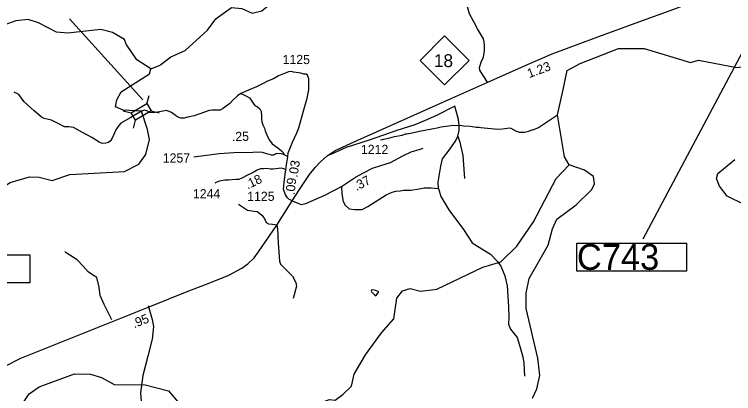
# Model space of a CAD drawing. Extents: x 1248224 to 1454986, y 825081 to 985870.
# Drawn here: x 1318874 to 1328657, y 840892 to 846055 of the extents above; entities that cross this region are included whole.
import ezdxf

# ---------------------------------------------------------------- set-up
doc = ezdxf.new("R2010")
doc.units = 0
for name, color, linetype in [('Exist Hydrographic Creek Single Shore', 7, 'Continuous'), ('Exist Hydrographic Misc Water Feature', 7, 'Continuous'), ('Exist Road Non-System Type 51', 7, 'Continuous'), ('Exist Road Primary NC Attributed', 7, 'Continuous'), ('Exist Road Primary NC Mileage Hundredths English Label', 7, 'Continuous'), ('Exist Road Primary NC Shield CELL', 7, 'Continuous'), ('Exist Road Primary NC Shield Number Label', 7, 'Continuous'), ('Exist Road Primary NC Structure Culvert Number Label', 7, 'Continuous'), ('Exist Road Secondary Mileage Hundredths English Label', 7, 'Continuous'), ('Exist Road Secondary Structure Standard Bridge CELL', 7, 'Continuous'), ('Exist Road Secondary Structure Standard Bridge Number Label', 7, 'Continuous'), ('Exist Road Secondary Type 41 Attributed', 7, 'Continuous'), ('Exist Road Secondary Type 51 Attributed', 7, 'Continuous'), ('Exist Road Secondary Type 51 Number Label', 7, 'Continuous')]:
    doc.layers.add(name, color=color, linetype=linetype)

msp = doc.modelspace()

# ---------------------------------------------------------------- linework, layer by layer
at = {"layer": 'Exist Hydrographic Creek Single Shore'}
for points in [[(1321650, 846021.1), (1321825, 846147.6), (1321967, 846134.9), (1322107, 846073), (1322241, 846103.1), (1322471, 846298.8), (1322600, 846463.6), (1323059, 846851.6), (1323209.1, 846935.9), (1323262, 846955.8), (1323348, 847088.7), (1323593.1, 847225), (1323613, 847372.3), (1323664, 847413.9), (1323906.1, 847409.1), (1323991.1, 847489.4), (1324053, 847629.3)], [(1320730, 845312.8), (1320541, 845434.8), (1320396, 845647.8), (1320373, 845713.9), (1320207.9, 845809.2), (1320051, 845848.4), (1319598.9, 845798.4), (1319448.9, 845811.2), (1319202, 845941), (1319062, 845986.5), (1318894, 845966.9), (1318717.9, 845904.7)], [(1320730, 845312.8), (1320857, 845362.8), (1320867.6, 845371)], [(1320602, 844737), (1320355.2, 844750.3), (1320251.3, 844796.8), (1320265.5, 844891.6), (1320328.6, 845002.1), (1320712, 845247.6), (1320730, 845312.8)], [(1318280.7, 843431.7), (1318412, 843501.3), (1318818, 843765.7), (1319078, 843842.5), (1319212, 843839.8), (1319386, 843793.6), (1319629, 843874.1), (1320373, 843915), (1320567, 844016.1), (1320661, 844148.8), (1320713.8, 844349.8), (1320686.9, 844487.2), (1320602, 844737)]]:
    msp.add_lwpolyline(points, dxfattribs=at)
at = {"layer": 'Exist Hydrographic Misc Water Feature'}
for points in [[(1320867.6, 845371), (1321001, 845474.8), (1321195, 845562.8), (1321501, 845839), (1321613, 845994.3), (1321650, 846021.1)], [(1326420.1, 844006.8), (1326356.1, 844116.5), (1326261.6, 844688.2), (1326335.1, 845009.8), (1326392.1, 845291), (1326569.1, 845386), (1327091.1, 845592.1), (1327441.1, 845591.6), (1328070.2, 845401.7), (1328180.2, 845432.4), (1328702.1, 845329.9), (1329096.1, 845387.7), (1329289.1, 845456), (1329406.2, 845447.1)], [(1323852.3, 844345.5), (1323980.9, 844372.5), (1324045.3, 844390.9), (1324149.9, 844412.5), (1324198.2, 844427.4), (1324214.2, 844427), (1324286.5, 844441.3), (1324383, 844463), (1324551.8, 844495.1), (1324575.9, 844502.5), (1324624.1, 844509.4), (1324680.4, 844524.1), (1324848.9, 844546.1), (1324960.9, 844541.5), (1324984.7, 844536.9), (1325074.6, 844530.8), (1325156.4, 844520.9), (1325194.3, 844520), (1325216.2, 844515.5), (1325447.7, 844494.1), (1325511.8, 844496.5), (1325576.1, 844507.1), (1325608.1, 844508.3), (1325628, 844503.8), (1325699.1, 844464.2), (1325707.1, 844464), (1325738.8, 844451.2), (1325778.8, 844450.3), (1325810.9, 844453.5), (1325867.2, 844464.3), (1325931.7, 844486.7), (1325939.7, 844486.6), (1326004.4, 844517), (1326261.6, 844688.2)], [(1328801.2, 843466.6), (1328570.2, 843579.6), (1328465.2, 843716.3), (1328425.1, 843818.9), (1328444.2, 843890.7), (1328673.1, 844079.8)], [(1322287.1, 840209.7), (1322315.2, 840324), (1322562.2, 840562), (1322824.1, 840694.6), (1323159.4, 840811.6), (1323235.1, 840804.5), (1323342.2, 840881.9), (1323459.3, 840994.9), (1323494.4, 841158), (1323650.2, 841419.9), (1323865.2, 841720.9), (1324037.1, 841911.1), (1324077.1, 842192.6), (1324154.1, 842289.5), (1324255.1, 842323.7), (1324396.1, 842284.8), (1324621.1, 842313), (1325245.2, 842615.6), (1325489.2, 842686.2), (1325710.1, 842898.4), (1325935.2, 843232), (1326241.1, 843820.1), (1326420.1, 844006.8)], [(1325921.2, 840832.6), (1325982.1, 840956.2), (1326020.1, 841139.2), (1325992.2, 841372.8), (1325833.1, 842052.3), (1325837.1, 842259.1), (1325875.2, 842458.5), (1326136.1, 842912.9), (1326191.2, 843135), (1326253.1, 843268.3), (1326516.2, 843463.3), (1326729.1, 843672.4), (1326764.1, 843747.2), (1326750.1, 843849.2), (1326627.1, 843933.8), (1326420.1, 844006.8)], [(1323789.3, 842225.2), (1323808.8, 842244.9), (1323817.1, 842260.7), (1323825.3, 842268.5), (1323827.4, 842276.4), (1323823.6, 842282.5), (1323797.8, 842293.1), (1323770, 842301.8), (1323738.1, 842306.5), (1323730, 842300.7), (1323727.7, 842286.8), (1323729.5, 842278.8), (1323776.5, 842231.6), (1323789.3, 842225.2)], [(1318714, 840350.4), (1319076.1, 840891.4), (1319212, 840987.1), (1319691, 841161.3), (1319908.1, 841156.9), (1320057, 841111.3), (1320230.1, 841015.8), (1320655.1, 841013.9), (1320970.1, 840932.1), (1321205.1, 840651.6), (1321500.1, 840392.9), (1321837.1, 840192.5), (1322019.1, 840146.1), (1322161.1, 840153.1), (1322287.1, 840209.7)]]:
    msp.add_lwpolyline(points, dxfattribs=at)
at = {"layer": 'Exist Road Non-System Type 51'}
msp.add_line((1321660, 843783.4), (1321598.4, 843756.5), dxfattribs=at)
for points in [[(1325307.9, 845132.7), (1325220.2, 845271.2), (1325204.1, 845296.6), (1325201.8, 845333.5), (1325224.8, 845405.1), (1325254.8, 845472), (1325268.7, 845562.1), (1325268.7, 845626.7), (1325261.7, 845679.8), (1325254.8, 845723.7), (1325171.8, 845857.6), (1325121, 845954.6), (1325063.3, 846063.1), (1325038, 846157.7), (1324954.9, 846409.4), (1324901.9, 846510.9), (1324851.1, 846568.7), (1324779.6, 846598.7), (1324761.1, 846628.7), (1324754.2, 846658.7), (1324768, 846741.8), (1324788.8, 846887.3), (1324802.7, 847035)], [(1321954.1, 844976.9), (1321994.4, 844958.4), (1322038.4, 844935.4), (1322072.9, 844918.1), (1322095.9, 844887.4), (1322122.7, 844847.2), (1322145.7, 844816.5), (1322180.2, 844797.3), (1322212.8, 844770.5), (1322230, 844732.1), (1322235.8, 844674.6), (1322235.8, 844632.4), (1322241.5, 844590.2), (1322254.9, 844551.9), (1322276, 844505.9), (1322283.7, 844467.5), (1322317.3, 844393.9), (1322346, 844340.2), (1322382.4, 844292.2), (1322459, 844238.6), (1322506.9, 844198.3), (1322528, 844175.3), (1322543.9, 844143)], [(1324866.5, 844806.6), (1324617.3, 844678.3), (1324463.3, 844608.9), (1324322.1, 844549.8), (1324075.6, 844472.7), (1323699.2, 844341.8), (1323388.5, 844244.2), (1323153.5, 844138.2)], [(1324905.5, 844396.7), (1324923, 844472.6), (1324923, 844544.6), (1324915.3, 844621.6), (1324902.5, 844675.6), (1324866.5, 844806.6)], [(1324643.6, 843682.3), (1324638.4, 843769.7), (1324674.4, 843990.7), (1324697.5, 844088.3), (1324771.9, 844188.5), (1324872.1, 844329.9), (1324905.5, 844396.7)], [(1324905.5, 844396.7), (1324933.7, 844317), (1324972.2, 844134.6), (1324997.9, 843818.5)], [(1323321.2, 843710.8), (1323328.9, 843613), (1323344.3, 843507.6), (1323372.6, 843456.2), (1323426.5, 843407.4), (1323503.5, 843397.1), (1323603.7, 843399.7), (1323680.7, 843440.8), (1323929.8, 843600.1), (1324011.9, 843633.5), (1324063.3, 843648.9), (1324122.3, 843651.5), (1324166, 843661.8), (1324266.1, 843661.8), (1324381.7, 843679.8), (1324448.4, 843695.2), (1324540.8, 843695.2), (1324594.8, 843687.5), (1324643.6, 843682.3)], [(1324643.6, 843682.3), (1324674.4, 843577), (1324784.8, 843394.6), (1324982.5, 843124.8), (1325099.6, 842946.7), (1325266.5, 842838.7), (1325351.2, 842789.9), (1325441.1, 842697.4), (1325492.4, 842628), (1325543.8, 842497)], [(1322441.5, 843184.6), (1322385.9, 843192.8), (1322334.5, 843197.9), (1322301.2, 843218.5), (1322278, 843280.2), (1322254.9, 843305.8), (1322175.3, 843367.5), (1322134.3, 843370.1), (1322047, 843385.5), (1321921.1, 843465.2)], [(1322441.5, 843184.6), (1322454.7, 843136.9), (1322462.4, 842941.6), (1322480.4, 842695), (1322493.2, 842656.4), (1322554.8, 842597.3), (1322655, 842489.4), (1322703.8, 842407.2), (1322711.5, 842353.2), (1322665.2, 842186.2)], [(1320200.8, 841896), (1320095.5, 842104.1), (1320041.6, 842230), (1320026.2, 842340.5), (1319995.4, 842471.5), (1319936.3, 842507.5), (1319877.3, 842548.6), (1319810.5, 842625.7), (1319728.4, 842715.6), (1319579.4, 842808.1), (1319559.9, 842826.7)], [(1325543.8, 842497), (1325574.6, 842358.2), (1325595.1, 842073), (1325600, 841930.7), (1325594.9, 841838.2), (1325620.6, 841768.8), (1325710.4, 841658.3), (1325746.4, 841550.4), (1325790, 841391.1), (1325805.4, 841308.9), (1325810.6, 841129)], [(1320695.4, 842089.9), (1320749, 841903), (1320766, 841804.2), (1320749, 841634), (1320687.7, 841402.4), (1320623.1, 841140.2), (1320589.1, 840901.8), (1320599.3, 840786)]]:
    msp.add_lwpolyline(points, dxfattribs=at)
at = {"layer": 'Exist Road Primary NC Attributed'}
for points in [[(1322650.9, 843518.9), (1322752.3, 843672.9), (1322889.1, 843876.2), (1322967.2, 843972), (1323039.5, 844048.3), (1323127.4, 844128.4), (1323235.6, 844200.5), (1323545.4, 844343.5), (1324268.1, 844664.1), (1324824.8, 844916.3), (1325315.1, 845133.4), (1325852.3, 845371.9), (1326188.2, 845516.6), (1326774.2, 845735.5), (1327368.1, 845952.6), (1327842.7, 846124.6), (1328315.4, 846308.4), (1328395, 846338.9)], [(1318447.7, 841069.9), (1318573, 841161.3), (1318748.7, 841264.3), (1318959.9, 841374.4), (1319572.3, 841621.4), (1320207.7, 841871.9), (1320706.5, 842072.7), (1321224.8, 842282.3), (1321471.5, 842380), (1321578, 842417.3), (1321792.8, 842506.1), (1321966.4, 842600.2), (1322051.5, 842661.3), (1322136.6, 842742.1), (1322194.9, 842822), (1322441.5, 843184.6), (1322650.9, 843518.9)]]:
    msp.add_lwpolyline(points, dxfattribs=at)
at = {"layer": 'Exist Road Primary NC Shield CELL'}
msp.add_lwpolyline([(1324392.8, 845427.4), (1324725.8, 845760.4), (1325058.8, 845427.4), (1324725.8, 845094.4)], close=True, dxfattribs=at)
at = {"layer": 'Exist Road Primary NC Structure Culvert Number Label'}
msp.add_line((1329437.4, 846795.6), (1327423.4, 842995.4), dxfattribs=at)
for points in [[(1326522.3, 842941.3), (1328015.4, 842941.3), (1328015.4, 842557.5), (1326522.3, 842557.5)], [(1317592.5, 842783.6), (1319085.6, 842783.6), (1319085.6, 842399.9), (1317592.5, 842399.9)]]:
    msp.add_lwpolyline(points, close=True, dxfattribs=at)
at = {"layer": 'Exist Road Secondary Structure Standard Bridge CELL'}
for p, q in [((1320676.7, 844838.9), (1320705.1, 844948.5)), ((1320353.3, 844742), (1320462.8, 844713.6)), ((1320734.1, 844741.4), (1320843.7, 844713.1)), ((1320493.2, 844504.3), (1320521.6, 844613.9))]:
    msp.add_line(p, q, dxfattribs=at)
msp.add_lwpolyline([(1320462.8, 844713.6), (1320676.4, 844839.4), (1320735.2, 844739.6), (1320521.6, 844613.9)], close=True, dxfattribs=at)
at = {"layer": 'Exist Road Secondary Structure Standard Bridge Number Label'}
msp.add_line((1320623.1, 844890.7), (1319622.3, 845996), dxfattribs=at)
at = {"layer": 'Exist Road Secondary Type 41 Attributed'}
msp.add_lwpolyline([(1322594.2, 844115.9), (1322560.2, 844134.4), (1322543.9, 844143), (1322527.6, 844151.6), (1322502.7, 844157.4), (1322458.6, 844163.1), (1322428, 844157.4), (1322414.6, 844147.8), (1322399.2, 844140.1), (1322372.4, 844138.2), (1322309.2, 844155.5), (1322247.9, 844172.7), (1322205.7, 844178.5), (1322117.6, 844176.5), (1321857, 844170.8), (1321659.3, 844157.5), (1321312.9, 844113.1)], dxfattribs=at)
at = {"layer": 'Exist Road Secondary Type 51 Attributed'}
for points in [[(1322594.2, 844115.9), (1322600.1, 844168.6), (1322621.5, 844222.6), (1322658.5, 844314.3), (1322717.9, 844442.8), (1322742.8, 844509.9), (1322804.2, 844724.7), (1322857.8, 844914.5), (1322877, 845025.7), (1322879.2, 845126.2), (1322877.3, 845178), (1322860, 845225.9), (1322842.8, 845241.3), (1322812.1, 845241.3), (1322770, 845252.8), (1322708.6, 845262.4), (1322670.3, 845268.1), (1322645.4, 845275.8), (1322601.3, 845272), (1322536.2, 845245.1), (1322467.2, 845220.2), (1322396.3, 845176.1), (1322317.8, 845147.3), (1322256.4, 845114.7), (1322166.4, 845068.7), (1322059.1, 845022.7), (1321954.1, 844976.9), (1321908.6, 844946.6), (1321839.6, 844881.4), (1321803.2, 844843.1), (1321768.7, 844812.4), (1321736.1, 844791.3), (1321705.5, 844770.2), (1321672.9, 844753), (1321634.6, 844749.1), (1321563.7, 844751), (1321521.5, 844745.3), (1321458.3, 844724.2), (1321318.4, 844674.3), (1321234.1, 844657.1), (1321182.4, 844641.7), (1321136.4, 844641.7), (1321103.4, 844654)], [(1320602, 844737), (1320457.5, 844649.9), (1320323, 844574.4), (1320295, 844541.9), (1320255.8, 844481.4), (1320203.7, 844370.9), (1320182.9, 844332.2), (1320154.6, 844311.3), (1320115.9, 844300.9), (1320068.3, 844296.4), (1320025.2, 844314.3), (1319927.1, 844378.3), (1319802.1, 844445.3), (1319678.7, 844515.2), (1319614.8, 844522.7), (1319555.3, 844522.7), (1319467.5, 844570.3), (1319380.2, 844613), (1319279, 844638.3), (1319243.4, 844654.6), (1319142.2, 844743.9), (1319008.4, 844864.5), (1318932.5, 844965.7), (1318873, 844997)], [(1321103.4, 844654), (1321091.2, 844658.6), (1321064.4, 844679.4), (1321011.8, 844718.4), (1320979.3, 844731.9), (1320940.3, 844744.8), (1320896.6, 844739.2), (1320819.3, 844723.5), (1320759.9, 844713.4), (1320718.5, 844716.8), (1320677, 844741.5), (1320644.6, 844752.7), (1320602, 844737)], [(1322650.9, 843518.9), (1322728.4, 843482.7), (1322774.8, 843469), (1322837.9, 843482.1), (1323095.3, 843592.5), (1323321.2, 843710.8), (1323515.6, 843839.6), (1323623.3, 843897.5), (1323744.1, 843960.5), (1323857, 843997.3), (1323988.4, 844039.4), (1324159.1, 844131.4), (1324272, 844184), (1324392.9, 844218.2), (1324436.1, 844232.7)], [(1322568.3, 843940.6), (1322576.9, 844006.6), (1322594.2, 844115.9)], [(1322568.3, 843940.6), (1322537.6, 843954), (1322501.2, 843961.7), (1322392, 843946.4), (1322359.4, 843946.4), (1322305.8, 843956), (1322261.7, 843954.1), (1322223.4, 843950.3), (1322177.4, 843933), (1322123.7, 843902.3), (1322037.5, 843860.1), (1321976.2, 843827.5), (1321928.3, 843806.5), (1321888.1, 843806.5), (1321836.3, 843802.6), (1321784.6, 843798.8), (1321734.8, 843798.8), (1321660, 843783.4)], [(1322650.9, 843518.9), (1322607.6, 843540.7), (1322590, 843556.3), (1322561.3, 843600.4), (1322532.9, 843674.9), (1322542.4, 843766.9), (1322555.9, 843880.1), (1322568.3, 843940.6)]]:
    msp.add_lwpolyline(points, dxfattribs=at)

# ---------------------------------------------------------------- texts
at = {"layer": 'Exist Road Primary NC Mileage Hundredths English Label'}
for s, rotation, p in [('1.23', 20.48956, (1325876.6, 845185.9)), ('.95', 22.02246, (1320502.7, 841780.8))]:
    msp.add_text(s, height=125, rotation=rotation, dxfattribs=at).set_placement(p)
at = {"layer": 'Exist Road Primary NC Shield Number Label'}
msp.add_text('18', height=175, dxfattribs=at).set_placement((1324579.9, 845337.6))
at = {"layer": 'Exist Road Primary NC Structure Culvert Number Label'}
msp.add_text('C743', height=350, dxfattribs=at).set_placement((1326525.6, 842577.3))
at = {"layer": 'Exist Road Secondary Mileage Hundredths English Label'}
for s, rotation, p in [('.25', 1.26471, (1321833.6, 844328.5)), ('.03', 81.03393, (1322723.7, 843828.8)), ('.18', 26.06935, (1322047.5, 843670.4)), ('.37', 28.23595, (1323528, 843648.6)), ('.09', 84.05756, (1322685.6, 843592.2))]:
    msp.add_text(s, height=125, rotation=rotation, dxfattribs=at).set_placement(p)
at = {"layer": 'Exist Road Secondary Type 51 Number Label'}
for s, p in [('1125', (1322522.2, 845378.1)), ('1212', (1323587.8, 844153.9)), ('1257', (1320892.1, 844037.7)), ('1244', (1321302.4, 843550.8)), ('1125', (1322040.9, 843516.3))]:
    msp.add_text(s, height=125, dxfattribs=at).set_placement(p)

doc.saveas('drawing.dxf')
